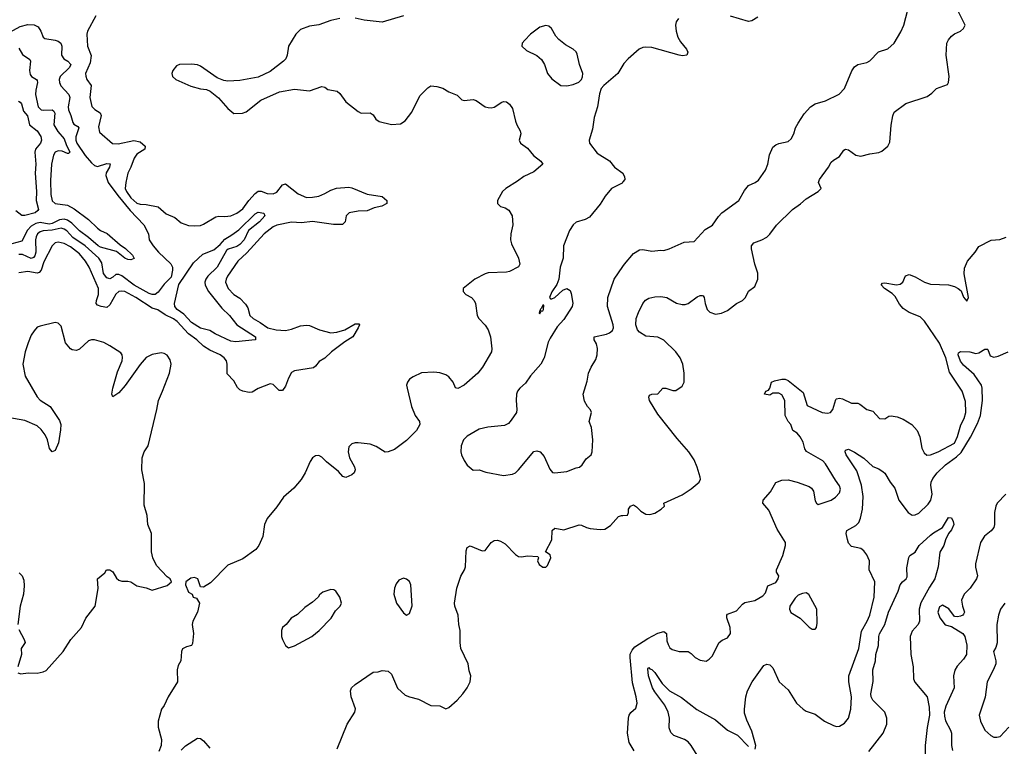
# Model space of a CAD drawing. Header units: inches. Extents: x 2001573 to 2220545, y 644482 to 846830.
# Tile 730 of 755: x 2146015 to 2152519, y 813544 to 818345. Entities that reach past the tile are written whole.
import ezdxf

# ---------------------------------------------------------------- set-up
doc = ezdxf.new("R2010")
doc.units = ezdxf.units.IN
doc.header["$MEASUREMENT"] = 0
doc.layers.add('C1841', color=7, linetype='Continuous')
doc.layers.add('C1851', color=7, linetype='Continuous')

msp = doc.modelspace()

# ---------------------------------------------------------------- linework, layer by layer
at = {"layer": 'C1841', "color": 5}
for points, elevation in [([(2146517.1, 818370), (2146462.4, 818270), (2146458.6, 818250), (2146463.8, 818170), (2146487.9, 818107.9), (2146480.1, 818059.9), (2146450.2, 817990), (2146451.1, 817971.1), (2146459.6, 817950), (2146487.9, 817910), (2146479, 817830), (2146492.1, 817772.1), (2146510.7, 817750.7), (2146547.2, 817730), (2146552.9, 817712.8), (2146536.2, 817636.2), (2146542.3, 817602.3), (2146628.1, 817528.1), (2146665.6, 817525.6), (2146770, 817546.4), (2146810, 817537.4), (2146843, 817510), (2146842, 817490), (2146790, 817455.6), (2146770.2, 817430), (2146749.1, 817370.9), (2146728.7, 817330), (2146715.4, 817270), (2146712.8, 817230), (2146719.8, 817210), (2146750, 817167.3), (2146790, 817132.2), (2146810, 817125.7), (2146850, 817124.2), (2146929.5, 817109.5), (2146982.1, 817062.1), (2147039.1, 817039.1), (2147082.4, 817002.4), (2147130, 816986.2), (2147170, 816982.2), (2147210, 816986.2), (2147230, 816994.2), (2147310, 817041.8), (2147330, 817047.6), (2147370, 817045.2), (2147409.2, 817049.2), (2147450, 817066.1), (2147490, 817095.1), (2147528.6, 817151.4), (2147570, 817197.1), (2147590, 817212.8), (2147610, 817211.9), (2147650, 817196.8), (2147690, 817193.4), (2147714.4, 817205.6), (2147750, 817253), (2147770, 817260.5), (2147855.3, 817195.3), (2147910, 817171.3), (2147950, 817171.9), (2147990, 817179.8), (2148030, 817196.3), (2148070, 817219.8), (2148107.1, 817232.9), (2148190, 817238), (2148210, 817234), (2148310, 817193), (2148410, 817176), (2148440.4, 817150), (2148440.5, 817130), (2148406.5, 817113.5), (2148357.5, 817102.5), (2148310, 817082.8), (2148250, 817080.3), (2148191.6, 817068.4), (2148170.5, 817050), (2148166, 817010), (2148147.1, 816992.9), (2148088.2, 816991.8), (2147950, 817012.5), (2147876.6, 817003.4), (2147810, 817006.6), (2147713.2, 816986.8), (2147690, 816977.3), (2147629.1, 816930), (2147514.7, 816805.3), (2147455.5, 816750), (2147387.3, 816650), (2147378.6, 816630), (2147375.2, 816610), (2147391.1, 816570), (2147430, 816530.2), (2147470, 816504.7), (2147506.2, 816466.2), (2147521.1, 816441.1), (2147535.5, 816390), (2147557.4, 816370), (2147604.2, 816344.3), (2147653.1, 816310), (2147710, 816295.4), (2147770, 816291.8), (2147810, 816300.4), (2147870, 816322.7), (2147910, 816326.4), (2147930, 816324.2), (2147995.7, 816295.7), (2148070, 816276.2), (2148110, 816281.3), (2148163.2, 816296.8), (2148230, 816334.6), (2148254.7, 816334.7), (2148259.1, 816330), (2148250.3, 816310), (2148214.9, 816250), (2148163.4, 816216.6), (2148074.4, 816150), (2148030, 816109.6), (2147993.1, 816086.9), (2147970, 816056), (2147955.6, 816044.4), (2147830, 816025.2), (2147810, 816013.2), (2147790, 815977.2), (2147770, 815922.7), (2147750, 815896), (2147730, 815894), (2147690, 815934), (2147670, 815939), (2147590, 815909.2), (2147550, 815883.7), (2147530, 815882.9), (2147490, 815891.5), (2147470, 815899.7), (2147454.5, 815914.5), (2147430, 815958.7), (2147384.7, 816004.7), (2147385.1, 816070), (2147381.1, 816090), (2147365.7, 816110), (2147339.1, 816130), (2147270, 816160.6), (2147230, 816188.1), (2147184.3, 816230), (2147129.9, 816270), (2147054.9, 816350), (2147030, 816368.6), (2146975.4, 816395.4), (2146927, 816427), (2146890, 816439.9), (2146783.2, 816510), (2146710, 816548.8), (2146690, 816552.1), (2146670, 816548.6), (2146650, 816531.9), (2146610, 816460.3), (2146590, 816442.9), (2146553.6, 816450), (2146530, 816459.8), (2146520.2, 816470), (2146521.7, 816490), (2146535.3, 816530), (2146535.8, 816570), (2146473.2, 816710), (2146449.9, 816750), (2146410, 816798.9), (2146350, 816843.9), (2146310, 816865.4), (2146270, 816875.4), (2146250, 816870.6), (2146230, 816851.9), (2146175.3, 816744.7), (2146157.3, 816690), (2146144.9, 816675.1), (2146130, 816670.9), (2146070, 816682.3), (2146010, 816671.6)], 380), ([(2148130, 818353.7), (2148070, 818338.9), (2147990, 818311.3), (2147930, 818302), (2147870, 818280.7), (2147838, 818250), (2147790.6, 818170), (2147781.6, 818110), (2147772.7, 818087.3), (2147757.1, 818070), (2147670, 818002.6), (2147590, 817965.1), (2147470, 817943.6), (2147390, 817939.6), (2147363.9, 817943.9), (2147320.4, 817960.4), (2147210, 818037.4), (2147190, 818046.3), (2147150, 818051.3), (2147070, 818049.4), (2147050, 818041.2), (2147027.7, 818010), (2147020.7, 817990), (2147024, 817970), (2147046, 817950), (2147146.1, 817906.1), (2147210, 817888.7), (2147250, 817883.1), (2147273.3, 817873.3), (2147328.7, 817828.7), (2147390, 817757.3), (2147430, 817724.7), (2147487.9, 817727.9), (2147510, 817736.4), (2147607.4, 817812.6), (2147731.1, 817868.9), (2147830, 817887), (2147930, 817874.3), (2148010, 817903.8), (2148030, 817899.1), (2148050, 817883.7), (2148112, 817872), (2148130, 817857.6), (2148170, 817803.1), (2148250, 817738.4), (2148270, 817728.5), (2148330, 817728.7), (2148350, 817717.1), (2148368.4, 817688.4), (2148390, 817672), (2148470, 817652), (2148530, 817657), (2148562.2, 817677.8), (2148606.3, 817733.7), (2148657.3, 817842.7), (2148710, 817895.5), (2148730, 817908), (2148770, 817903.8), (2148810, 817892.2), (2148850, 817868.4), (2148905.3, 817845.3), (2148935.2, 817815.2), (2148950.5, 817810.5), (2149010, 817818.3), (2149030, 817811.5), (2149090, 817770.3), (2149110, 817765.7), (2149130, 817763.1), (2149150, 817767.2), (2149199.1, 817800.9), (2149210, 817805.3), (2149230, 817801.7), (2149250, 817787.2), (2149270, 817758), (2149290, 817674), (2149298.5, 817650), (2149321.7, 817610), (2149326, 817590), (2149314.9, 817550), (2149324, 817530), (2149370, 817496.4), (2149408.4, 817448.4), (2149457.3, 817410), (2149470.7, 817390), (2149410, 817339.7), (2149344, 817310), (2149302.3, 817277.7), (2149225.5, 817230), (2149203.8, 817210), (2149170.7, 817150), (2149170.8, 817130), (2149190.5, 817110.5), (2149221.1, 817101.1), (2149246.1, 817086.1), (2149267.2, 817050), (2149273.1, 816990), (2149259.5, 816930), (2149256.5, 816890), (2149263.6, 816863.6), (2149310.2, 816770.2), (2149317.6, 816730), (2149310, 816713.2), (2149250, 816681.3), (2149230, 816676.3), (2149110, 816672.1), (2149090, 816666.3), (2149020.7, 816630), (2148943.8, 816570), (2148944.4, 816550), (2148962.4, 816530), (2148998.4, 816510), (2149017.6, 816490), (2149026.7, 816470), (2149036, 816390), (2149047.2, 816370), (2149090, 816326.7), (2149110, 816296.5), (2149124.8, 816250), (2149133.6, 816170), (2149130.8, 816150), (2149071.4, 816050), (2149040.8, 816010), (2148950, 815931.2), (2148910, 815908.2), (2148893.7, 815913.7), (2148878.7, 815950), (2148850, 815984.4), (2148830, 815998), (2148790, 816012.3), (2148750, 816016.9), (2148670, 816010.9), (2148614.3, 815985.7), (2148590.7, 815970), (2148576.3, 815950), (2148570.9, 815930.9), (2148574, 815910), (2148603.7, 815790), (2148627.8, 815730), (2148655.6, 815690), (2148658.2, 815670), (2148635.1, 815630), (2148570, 815565), (2148490, 815506.1), (2148450, 815489.9), (2148430, 815487.8), (2148370, 815525.4), (2148330, 815540.4), (2148250, 815548.4), (2148230, 815548.3), (2148210, 815542), (2148190, 815522.7), (2148184.4, 815490), (2148193.7, 815450), (2148226, 815390), (2148230.5, 815370), (2148223.8, 815350), (2148210, 815337.6), (2148170, 815319.6), (2148150, 815327), (2148120, 815360), (2148042.7, 815422.7), (2148010, 815455.1), (2147990, 815466), (2147970, 815463.6), (2147950, 815449.6), (2147933.3, 815426.7), (2147900.9, 815350), (2147873.7, 815306.3), (2147825.3, 815250), (2147757.6, 815190), (2147714.2, 815125.8), (2147650, 815049.4), (2147631.8, 815010), (2147621.7, 814930), (2147594, 814870), (2147575.4, 814844.6), (2147490, 814782.4), (2147390, 814740.5), (2147275.1, 814624.9), (2147230, 814596), (2147210, 814598), (2147192.3, 814650), (2147170, 814659.3), (2147145.8, 814654.2), (2147112, 814630), (2147111.3, 814610), (2147130, 814562), (2147154, 814550), (2147162, 814530), (2147182, 814522), (2147202.8, 814490), (2147190.3, 814429.7), (2147158, 814370), (2147153.4, 814350), (2147163.1, 814290), (2147157.5, 814222.5), (2147150.4, 814209.6), (2147117.5, 814202.5), (2147090, 814188), (2147084, 814170), (2147078.8, 814110), (2147062, 814078), (2147055.5, 814050), (2147057.4, 813970), (2146996.3, 813870), (2146970, 813814), (2146950.8, 813790), (2146930.8, 813710), (2146930.8, 813670), (2146951, 813590), (2146950.7, 813550), (2146933.4, 813510)], 420), ([(2148550, 818371.5), (2148409.6, 818329.6), (2148290, 818342.4), (2148230, 818355.1)], 420), ([(2145864.2, 818215.8), (2146019.3, 818300.7), (2146070, 818312.8), (2146110, 818311.6), (2146137.5, 818297.5), (2146154.7, 818270), (2146169.2, 818230), (2146181.3, 818221.3), (2146250.1, 818210.1), (2146270, 818202.7), (2146286.9, 818190), (2146293.1, 818170), (2146291, 818110), (2146305.8, 818085.8), (2146334, 818070), (2146352.6, 818050), (2146343.5, 818030), (2146283.5, 817970), (2146276.3, 817950), (2146277.2, 817930), (2146287.3, 817907.3), (2146339.3, 817850), (2146346, 817830), (2146335.4, 817770), (2146336.8, 817750), (2146352.6, 817712.6), (2146365.2, 817665.2), (2146373.7, 817653.7), (2146399.1, 817639.1), (2146406.3, 817630), (2146386.8, 817570), (2146385.6, 817550), (2146392.6, 817530), (2146447.8, 817447.8), (2146490, 817398.3), (2146510, 817382.1), (2146530, 817375.5), (2146590, 817395.3), (2146612.7, 817392.7), (2146609.2, 817370), (2146586.2, 817333.8), (2146583.4, 817316.6), (2146599.7, 817270), (2146662.4, 817182.4), (2146744.4, 817084.4), (2146834.2, 816990), (2146865.5, 816930), (2146870.5, 816890), (2146896.1, 816850), (2146931.1, 816810), (2147012.9, 816732.9), (2147024.1, 816710), (2147024.7, 816690), (2147016, 816644), (2146970, 816597.2), (2146930, 816544.7), (2146910, 816529.1), (2146890, 816528.3), (2146870, 816536.9), (2146771.1, 816590), (2146690, 816652), (2146670, 816662.6), (2146650, 816662.2), (2146630, 816642.9), (2146610, 816632), (2146590, 816639.3), (2146568.9, 816668.9), (2146557.5, 816737.5), (2146538.8, 816770), (2146446.9, 816850), (2146365.9, 816905.9), (2146325.7, 816950), (2146310, 816961.7), (2146290, 816967.5), (2146230, 816953.9), (2146170, 816949.5), (2146150, 816942.5), (2146133, 816930), (2146123.1, 816910), (2146119.6, 816890), (2146121.7, 816810), (2146114.3, 816785.7), (2146105.9, 816774.1), (2146090, 816767.4), (2146033.2, 816793.2), (2146010, 816793.9)], 360), ([(2146010, 818158), (2146034, 818114), (2146081.1, 818081.1), (2146086.7, 818070), (2146079.6, 818010), (2146084, 817984), (2146093, 817970), (2146125.5, 817950), (2146130, 817942.8), (2146132.7, 817930), (2146120.8, 817879.2), (2146120.1, 817850), (2146137.3, 817770), (2146157.1, 817750), (2146170, 817746.7), (2146229.4, 817749.4), (2146240.1, 817740.1), (2146247.3, 817727.3), (2146241.8, 817650), (2146267.2, 817607.2), (2146310, 817556.9), (2146321.3, 817521.3), (2146346.4, 817470), (2146338.6, 817461.4), (2146330, 817460.4), (2146295.6, 817475.6), (2146270, 817478.6), (2146250.6, 817469.4), (2146238.7, 817450), (2146225, 817390), (2146217.6, 817282.4), (2146220.7, 817190), (2146228.9, 817148.9), (2146249.7, 817129.7), (2146330, 817118.7), (2146375.8, 817095.8), (2146470, 817026), (2146530, 816967.8), (2146550, 816953.2), (2146593.4, 816933.4), (2146678, 816858), (2146713.8, 816833.8), (2146760.3, 816790), (2146772.1, 816767.9), (2146750, 816758.9), (2146730, 816760.4), (2146710, 816768.6), (2146653.6, 816813.6), (2146550, 816841.5), (2146532.5, 816850), (2146470, 816906.2), (2146410, 816949.9), (2146360.4, 817000.4), (2146330, 817021.3), (2146310, 817027.3), (2146277.5, 817022.5), (2146230, 816997.8), (2146210, 816994.2), (2146150, 817005.3), (2146121.2, 816998.8), (2146090, 816979.9), (2146065.9, 816954.1), (2146030, 816882), (2145930, 816854.4)], 340), ([(2150000, 818045.5), (2149966.7, 817990), (2149873.4, 817910), (2149856.3, 817890), (2149844.4, 817855.6), (2149832.4, 817770), (2149810, 817698), (2149799, 817621), (2149777.3, 817550), (2149778.8, 817530), (2149830, 817464), (2149910, 817413), (2149944.9, 817370), (2149999.1, 817330), (2150000, 817328.5)], 440), ([(2146007, 817807), (2146019.1, 817799.1), (2146027.3, 817790), (2146040.6, 817740.6), (2146066.3, 817710), (2146080.4, 817650), (2146131.4, 817611.4), (2146154.2, 817574.1), (2146159.9, 817550), (2146153.6, 817530), (2146119.9, 817490), (2146114.6, 817470), (2146122.1, 817390), (2146117.3, 817330), (2146125.7, 817210), (2146123.7, 817150), (2146139.4, 817090), (2146135.8, 817084.2), (2146116.5, 817070), (2146050, 817050.9), (2146030, 817051.1), (2145990, 817083)], 320), ([(2150000, 817273.8), (2149994, 817266), (2149924.4, 817230), (2149881.3, 817178.7), (2149850, 817126.6), (2149778.7, 817041.3), (2149750, 817024.2), (2149690, 817006.6), (2149670.4, 816989.7), (2149647.5, 816952.5), (2149606.7, 816850), (2149604.2, 816770), (2149585.5, 816710), (2149576, 816630), (2149563.7, 816596.3), (2149530, 816546), (2149514.8, 816510), (2149520.5, 816500.5), (2149530, 816500.5), (2149550, 816510.4), (2149601.8, 816558.2), (2149630, 816568.2), (2149650, 816554.8), (2149656.9, 816536.9), (2149667.7, 816472.3), (2149664, 816450), (2149610, 816364), (2149564.9, 816315.1), (2149518.3, 816241.7), (2149506.1, 816213.9), (2149479.5, 816110), (2149458, 816070), (2149389, 815991), (2149355.8, 815944.2), (2149318.8, 815910), (2149304, 815890), (2149297.3, 815870), (2149294, 815830), (2149299.1, 815770), (2149296.3, 815750), (2149262, 815698), (2149243, 815677), (2149216.7, 815663.3), (2149107.3, 815652.7), (2149050, 815638.7), (2148970, 815594), (2148946.7, 815570), (2148930.3, 815529.7), (2148929.3, 815490), (2148933.8, 815470), (2148950, 815432.7), (2148970, 815402.4), (2149010, 815368), (2149051.1, 815371.1), (2149094.4, 815354.4), (2149210, 815333), (2149270, 815343), (2149289.5, 815350.5), (2149310, 815370.7), (2149410, 815491), (2149430, 815496), (2149452, 815490), (2149479.3, 815459.3), (2149516.1, 815376.1), (2149534, 815354), (2149550.6, 815350.6), (2149630, 815360.4), (2149690, 815384), (2149711.9, 815388.1), (2149730, 815404.7), (2149756.6, 815443.4), (2149789.5, 815470.5), (2149797, 815490), (2149800.5, 815570), (2149791.1, 815651.1), (2149776, 815690), (2149792, 815750), (2149786.3, 815766.3), (2149765.2, 815790), (2149745.4, 815825.4), (2149737.6, 815870), (2149763.6, 815956.4), (2149772.4, 816010), (2149789.8, 816050), (2149819.6, 816100.4), (2149829.8, 816130), (2149832.2, 816172.3), (2149824, 816204), (2149808.5, 816230), (2149809.6, 816250), (2149890, 816268.2), (2149910, 816275.5), (2149930, 816290.6), (2149936.2, 816310), (2149934, 816330), (2149898.3, 816450), (2149899.6, 816510), (2149942.4, 816630), (2150000, 816713.3)], 440), ([(2146002, 814030), (2146023.5, 814023.5), (2146070.7, 814030.7), (2146130, 814027.7), (2146170, 814036), (2146190, 814046), (2146302.9, 814170), (2146354, 814250), (2146423.7, 814330), (2146452.3, 814390), (2146512.7, 814470), (2146532.5, 814587.5), (2146529.4, 814650.6), (2146578, 814690), (2146588, 814710), (2146610, 814711), (2146630, 814698), (2146654.4, 814654.4), (2146670, 814641), (2146690, 814636), (2146730, 814636.3), (2146749.3, 814630.7), (2146790, 814604), (2146850, 814590.8), (2146890, 814574.8), (2146990, 814606.8), (2147018, 814630), (2147008.7, 814650), (2146990, 814664), (2146918.3, 814738.3), (2146894.7, 814790), (2146886.3, 814830), (2146884.7, 814950), (2146862, 815010), (2146856.2, 815070), (2146837.7, 815137.7), (2146840.2, 815280.2), (2146820.9, 815370), (2146823.7, 815450), (2146838, 815490), (2146864.5, 815530), (2146922, 815770), (2146931.1, 815830), (2146958.7, 815890), (2147003.9, 816010), (2147015, 816070), (2147010, 816098), (2146990, 816127.8), (2146970, 816139.7), (2146950, 816143.5), (2146890, 816134), (2146850, 816114), (2146810, 816067.9), (2146712.3, 815927.7), (2146670, 815880.2), (2146630, 815852.3), (2146623.5, 815870), (2146630.7, 815910.7), (2146661.2, 816018.8), (2146692.2, 816090), (2146694.2, 816114.2), (2146691.1, 816131.1), (2146683.3, 816143.3), (2146611, 816191), (2146570, 816211.3), (2146510, 816230.8), (2146490, 816230.8), (2146470, 816224.2), (2146410, 816167.1), (2146390, 816158.8), (2146362.8, 816162.8), (2146349.9, 816169.9), (2146318.6, 816210), (2146290, 816319.3), (2146270, 816340.9), (2146250, 816344.5), (2146150, 816321.2), (2146130, 816312.7), (2146110, 816289.2), (2146090, 816261.2), (2146070.3, 816210), (2146051.8, 816150), (2146036.5, 816070), (2146051.6, 815990), (2146130, 815852.2), (2146150, 815831.8), (2146217.3, 815790), (2146277.7, 815697.7), (2146286.7, 815670), (2146284.7, 815635.3), (2146272.4, 815550), (2146250, 815499), (2146230, 815489.2), (2146220.1, 815500.1), (2146212.5, 815512.5), (2146199.5, 815570), (2146182.8, 815602.8), (2146157.8, 815637.8), (2146130, 815662.4), (2146050, 815697.4), (2145937.2, 815717.2)], 420), ([(2148111.6, 813528.4), (2148177.7, 813690), (2148229.8, 813770), (2148232.2, 813792.2), (2148205.6, 813870), (2148199.8, 813910), (2148206.8, 813930), (2148230, 813952.1), (2148350, 814033), (2148383.2, 814036.8), (2148410, 814046), (2148450, 814041), (2148470, 814021), (2148510, 813927.3), (2148562.3, 813882.3), (2148590, 813870.4), (2148650, 813855.5), (2148730, 813814), (2148790, 813811), (2148830, 813791), (2148850, 813800.7), (2148905.1, 813850), (2148942.9, 813890), (2148971.8, 813930), (2148991.6, 813970), (2148994, 814010), (2148983.5, 814043.5), (2148977.6, 814090), (2148929.7, 814190), (2148923.5, 814230), (2148924.7, 814310), (2148915.4, 814350), (2148912, 814410), (2148889.8, 814469.8), (2148887.1, 814490), (2148903.5, 814590), (2148930, 814667.3), (2148953.7, 814710), (2148959.1, 814730), (2148963.9, 814836.1), (2148970, 814858.8), (2148990, 814867.7), (2149070, 814834.8), (2149090, 814838.8), (2149130, 814890.8), (2149150, 814904.9), (2149170, 814906), (2149190, 814900.4), (2149222, 814882), (2149290, 814810.7), (2149310, 814798.8), (2149330, 814796), (2149370, 814802), (2149438, 814798), (2149441, 814790), (2149436.3, 814770), (2149445.3, 814745.3), (2149470, 814727.7), (2149490, 814726.8), (2149501.5, 814738.5), (2149522.7, 814790), (2149519, 814810), (2149488.7, 814830), (2149530.8, 814909.2), (2149531.6, 814970), (2149550, 814985.3), (2149610, 814974.3), (2149710, 815008.4), (2149726.2, 815006.2), (2149758, 814990), (2149783.4, 814983.4), (2149850, 814977.1), (2149880.2, 814979.8), (2149916.6, 815003.4), (2149970, 815062.4), (2149990, 815068.4), (2150000, 815069.1)], 420), ([(2146010.7, 814690.7), (2146030.6, 814670.6), (2146042.5, 814642.5), (2146045.2, 814605.2), (2146039.5, 814550), (2146017.6, 814470), (2146003.1, 814350)], 420), ([(2146010, 814316), (2146044.9, 814250), (2146050.6, 814230), (2146024.7, 814190), (2146027.3, 814150), (2146002.8, 814070)], 420), ([(2147081.7, 813518.3), (2147110, 813547.3), (2147190, 813598.8), (2147210, 813594.8), (2147230, 813581), (2147270, 813531.3)], 420)]:
    msp.add_lwpolyline(points, dxfattribs=dict(at, elevation=elevation))
for points, elevation in [([(2149490, 818305.6), (2149450, 818296.2), (2149390, 818249.4), (2149350.7, 818210), (2149334.8, 818190), (2149331.3, 818170), (2149362, 818142), (2149430, 818108.2), (2149461.4, 818081.4), (2149480.5, 818050), (2149501.6, 817990), (2149530, 817953.4), (2149590, 817910.5), (2149630, 817907.2), (2149670, 817916.4), (2149707.9, 817932.1), (2149726.6, 817950), (2149733.3, 817966.7), (2149735.6, 817990), (2149713, 818050), (2149697.8, 818117.8), (2149690, 818132.3), (2149670, 818149.4), (2149619.3, 818179.3), (2149575.2, 818215.2), (2149555.8, 818235.8), (2149527.7, 818287.7), (2149510, 818302)], 440), ([(2147442.4, 816217.6), (2147410, 816220.4), (2147306.3, 816270), (2147271.3, 816291.3), (2147210, 816307.5), (2147150, 816345.2), (2147098.5, 816398.5), (2147056.2, 816430), (2147040.5, 816450), (2147037.9, 816470), (2147065.3, 816594.7), (2147162.1, 816737.9), (2147225.3, 816794.8), (2147296.5, 816823.5), (2147339.6, 816860.5), (2147370, 816895.5), (2147417.4, 816922.6), (2147462.8, 816957.2), (2147570, 817062.6), (2147590, 817073.1), (2147627.7, 817067.7), (2147634.4, 817050), (2147599.6, 817010), (2147526.9, 816953.1), (2147498.1, 816890), (2147470, 816859.9), (2147450, 816845.8), (2147391.5, 816828.5), (2147380.5, 816819.5), (2147319.1, 816710), (2147257, 816650), (2147243.6, 816630), (2147237.5, 816610), (2147240.5, 816590), (2147262.7, 816550), (2147350, 816438.9), (2147400.7, 816390), (2147448.4, 816328.4), (2147572.4, 816250), (2147573.4, 816230), (2147570, 816229.1)], 360), ([(2149470, 816459), (2149462, 816438), (2149452, 816430), (2149458, 816422), (2149450, 816426), (2149446.8, 816406.8), (2149450, 816402), (2149460.2, 816419.8), (2149470, 816421), (2149474.5, 816430), (2149478, 816458)], 440), ([(2148550, 814656), (2148519.1, 814640.9), (2148502, 814618), (2148490.7, 814590), (2148485.5, 814550), (2148504.9, 814490), (2148550, 814426), (2148570, 814411), (2148590, 814421), (2148606.8, 814473.2), (2148598.4, 814610), (2148590, 814633.2), (2148570, 814649.3)], 440), ([(2148070, 814580.9), (2148018, 814562), (2147994.8, 814545.2), (2147986, 814530), (2147950, 814497.2), (2147898.8, 814461.2), (2147850, 814416), (2147808.5, 814391.5), (2147776, 814350), (2147750.7, 814329.3), (2147744, 814310), (2147745.5, 814270), (2147750.7, 814250), (2147771, 814210), (2147790, 814194.8), (2147830, 814207.7), (2147945.1, 814270), (2147993.3, 814310), (2148072.3, 814390), (2148101.2, 814438.8), (2148132.7, 814470), (2148141.2, 814490), (2148129.1, 814529.1), (2148104, 814570), (2148090, 814578)], 440)]:
    msp.add_lwpolyline(points, close=True, dxfattribs=dict(at, elevation=elevation))
at = {"layer": 'C1851', "color": 5}
for points, elevation in [([(2150000, 815069.1), (2150029, 815071), (2150037.2, 815090), (2150037.2, 815110), (2150049.2, 815130), (2150070, 815138.8), (2150090, 815126), (2150117, 815097), (2150150, 815078.4), (2150176.4, 815076.4), (2150210, 815084.2), (2150252.7, 815110), (2150275.1, 815130), (2150269.6, 815150.4), (2150390, 815206), (2150450, 815245.2), (2150502.2, 815290), (2150511.5, 815310), (2150510, 815322), (2150490, 815389.2), (2150470, 815437), (2150434.3, 815490), (2150357, 815577), (2150230, 815739.8), (2150175.8, 815830), (2150169.7, 815850.3), (2150175.5, 815864.5), (2150189.6, 815870.4), (2150230, 815874), (2150264, 815910), (2150282, 815910), (2150330, 815895.5), (2150350, 815894.8), (2150390, 815922.8), (2150404.5, 815950), (2150403, 816010), (2150394.5, 816070), (2150377.8, 816110), (2150348.6, 816150), (2150270, 816228.5), (2150230, 816247.6), (2150150, 816254), (2150110, 816279.7), (2150096.4, 816296.4), (2150085.3, 816330), (2150087.9, 816370), (2150101.4, 816410), (2150132.1, 816470), (2150148.6, 816491.4), (2150170, 816504.9), (2150210, 816514.4), (2150250, 816516.2), (2150289.3, 816509.3), (2150352.5, 816472.5), (2150390, 816463.1), (2150410, 816463.6), (2150430, 816470.3), (2150490, 816513.4), (2150510, 816522.4), (2150522, 816522), (2150530, 816520.7), (2150535.3, 816510), (2150542.3, 816470), (2150555.8, 816430), (2150572.8, 816412.8), (2150610, 816400.3), (2150650, 816407), (2150690, 816423.7), (2150750, 816470.3), (2150790, 816490.4), (2150809.8, 816510.2), (2150828.9, 816551.1), (2150870, 816582), (2150889.7, 816630), (2150889.7, 816670), (2150871, 816730), (2150849.8, 816830), (2150849.8, 816850.2), (2150864.5, 816870), (2150917.2, 816890), (2150950, 816908.2), (2150970, 816928), (2151012.9, 816987.1), (2151118.7, 817090), (2151172.1, 817127.9), (2151210, 817162.4), (2151289.5, 817210), (2151309.3, 817230), (2151291.6, 817270), (2151297.2, 817290), (2151356.4, 817370), (2151375.8, 817404.2), (2151390, 817418), (2151430, 817441.6), (2151457.8, 817482.2), (2151470, 817490.3), (2151490, 817485.8), (2151538.7, 817450), (2151570, 817443.2), (2151630, 817459.7), (2151690, 817467.7), (2151710, 817475.8), (2151749.6, 817510), (2151763.5, 817536.5), (2151771.9, 817648.1), (2151781.3, 817710), (2151790, 817733.4), (2151868.3, 817791.7), (2152010, 817837), (2152040.4, 817859.6), (2152070, 817890.5), (2152143.1, 817916.9), (2152149.3, 817930.7), (2152155.1, 817970), (2152134.2, 818110), (2152138.5, 818190), (2152149, 818211), (2152170, 818236.4), (2152190, 818252.7), (2152229, 818270), (2152250, 818286), (2152260.9, 818310), (2152203.2, 818423.2)], 420), ([(2150000, 816713.3), (2150010.9, 816729.1), (2150070, 816799.3), (2150110, 816824.4), (2150130, 816826.7), (2150190, 816816), (2150250, 816823), (2150270, 816819.1), (2150305.2, 816830), (2150404.2, 816875.8), (2150470, 816880.3), (2150541.8, 816958.2), (2150592, 816988), (2150630, 817045.5), (2150651.8, 817070), (2150764.5, 817150), (2150802.5, 817217.5), (2150829.7, 817250.3), (2150873.2, 817270), (2150894.6, 817285.4), (2150941.3, 817350), (2150955.8, 817390), (2150967.2, 817452.8), (2150990, 817502.8), (2151010, 817519.1), (2151030, 817527.7), (2151090, 817540.5), (2151110, 817557.3), (2151129.4, 817590), (2151139.5, 817630), (2151157.6, 817662.4), (2151197.4, 817722.6), (2151238, 817770), (2151269.8, 817790.2), (2151337.2, 817810), (2151427.8, 817852.2), (2151462.9, 817890), (2151512.4, 818007.6), (2151530, 818033), (2151551.2, 818048.8), (2151610, 818063.1), (2151630, 818072.7), (2151687.3, 818132.7), (2151750, 818152.2), (2151791.6, 818190), (2151835.8, 818264.2), (2151855.1, 818310), (2151880.5, 818410)], 440), ([(2150366.5, 818353.5), (2150351.7, 818330), (2150347.1, 818310), (2150351.3, 818270), (2150362.8, 818230), (2150379.7, 818199.7), (2150419.3, 818150), (2150427.3, 818130), (2150422, 818110), (2150393, 818107), (2150370, 818111.6), (2150190, 818161.3), (2150150, 818164.2), (2150130, 818160.5), (2150107.7, 818150), (2150033.1, 818086.9), (2150005.4, 818054.6), (2150000, 818045.5)], 440), ([(2150890, 818362.7), (2150850, 818337.2), (2150830, 818332.6), (2150710, 818368.2)], 440), ([(2150000, 817328.5), (2150010.5, 817310), (2150012.4, 817290), (2150000, 817273.8)], 440), ([(2150073.2, 813513.2), (2150041.3, 813570), (2150029.6, 813630), (2150035.6, 813730), (2150040.7, 813750), (2150051.5, 813768.5), (2150083.9, 813796.1), (2150093.3, 813830), (2150087.4, 813870), (2150062.8, 813962.8), (2150047.3, 814130), (2150047.9, 814152.1), (2150059.5, 814180.5), (2150078.8, 814201.2), (2150163, 814257), (2150230, 814291), (2150270, 814302.6), (2150286.4, 814290), (2150290, 814242), (2150297.7, 814217.7), (2150310, 814194.8), (2150323.9, 814183.9), (2150370, 814170.5), (2150430, 814170.4), (2150450, 814157.3), (2150476, 814130), (2150510, 814113.4), (2150550, 814107.7), (2150570, 814120.7), (2150590, 814140.7), (2150635.6, 814230), (2150655.3, 814244.7), (2150690, 814261), (2150709.9, 814290), (2150708.3, 814330), (2150686.2, 814393.8), (2150685.7, 814410), (2150690, 814417.1), (2150750, 814438.4), (2150790, 814483), (2150805.6, 814494.4), (2150870, 814506.7), (2150922.7, 814537.3), (2150942.2, 814557.7), (2150956.4, 814603.6), (2151010, 814626), (2151024, 814650), (2151028.7, 814670), (2151014.6, 814694.6), (2151013.2, 814710), (2151055.8, 814804.2), (2151074.2, 814870), (2151073.3, 814890), (2151018.4, 814978.4), (2150963.6, 815103.6), (2150922.9, 815150), (2150925.6, 815170), (2150973.6, 815226.4), (2151010, 815288), (2151050, 815302.9), (2151090, 815304.8), (2151150, 815290.1), (2151230, 815259.7), (2151244, 815250), (2151258.2, 815230), (2151270, 815166), (2151278, 815150), (2151290, 815142), (2151376, 815170), (2151404.5, 815190), (2151430, 815218.8), (2151436.9, 815243.1), (2151430, 815265.2), (2151402.5, 815302.5), (2151337.6, 815410), (2151319.1, 815430), (2151212.2, 815492.2), (2151200.6, 815510), (2151190, 815553.1), (2151170, 815588.1), (2151150, 815612.4), (2151122.4, 815630), (2151108, 815670), (2151090, 815691.1), (2151072, 815730), (2151068.4, 815828.4), (2151050, 815866), (2151030, 815878), (2150990, 815878), (2150970, 815865.2), (2150935.3, 815870), (2150944, 815890), (2150962, 815898), (2150969.4, 815910.6), (2150981.2, 815950), (2151000.4, 815959.6), (2151050, 815970.2), (2151070.2, 815970.2), (2151090, 815961.3), (2151190, 815881.6), (2151216, 815796), (2151314.8, 815750), (2151350, 815744.7), (2151371.5, 815750), (2151386.9, 815770), (2151405.4, 815834.6), (2151410, 815840.7), (2151430, 815845.5), (2151450, 815840.5), (2151510, 815810.4), (2151550, 815810.4), (2151564.9, 815804.9), (2151610, 815770.6), (2151650, 815758), (2151694, 815710), (2151730, 815707.7), (2151755.5, 815724.5), (2151772.1, 815727.9), (2151810, 815721.3), (2151850, 815706.7), (2151908, 815670), (2151943.1, 815630), (2151961.3, 815590), (2151973.8, 815513.8), (2151990, 815482.8), (2152007.4, 815467.4), (2152030, 815469.1), (2152080.9, 815490), (2152190, 815547.1), (2152210, 815590.5), (2152231.6, 815668.4), (2152253.4, 815710), (2152265.4, 815750), (2152262.3, 815822.3), (2152239.8, 815890), (2152156.7, 816016.7), (2152132.6, 816110), (2152090, 816208.4), (2151992.3, 816352.3), (2151962.1, 816382.1), (2151890, 816411.4), (2151850, 816436.7), (2151826.2, 816466.2), (2151796.8, 816516.8), (2151776.8, 816536.8), (2151727.4, 816570), (2151705.8, 816594.2), (2151714.8, 816605.2), (2151730, 816606.7), (2151806.7, 816593.3), (2151830, 816597), (2151847.3, 816610), (2151866.3, 816653.7), (2151890, 816660.5), (2151930, 816646.7), (2151991, 816611), (2152030, 816598), (2152150, 816592.7), (2152190, 816583.1), (2152214.8, 816570), (2152232.8, 816552.8), (2152250, 816512), (2152270, 816484.7), (2152281.2, 816510), (2152253.1, 816666.9), (2152256.1, 816703.9), (2152274.5, 816750), (2152326.6, 816810), (2152350, 816846.8), (2152431.2, 816888.8), (2152490, 816892), (2152530, 816908.4)], 380), ([(2150874, 813526), (2150878.4, 813550), (2150850, 813645.2), (2150817.9, 813717.9), (2150803.3, 813763.3), (2150801.5, 813790), (2150810.7, 813870), (2150823.1, 813910), (2150854, 813970), (2150930, 814079.1), (2150950, 814086.4), (2150970, 814081.6), (2150990, 814063), (2151030.4, 813970), (2151090, 813916.4), (2151144.9, 813830), (2151190.2, 813790.2), (2151210, 813776.4), (2151270, 813757.6), (2151330.2, 813710.2), (2151390, 813680.9), (2151410, 813675.2), (2151430, 813676.9), (2151462.2, 813697.8), (2151490, 813730.7), (2151504.1, 813790), (2151508.3, 813870), (2151492.5, 813970), (2151492.5, 814010), (2151557.7, 814190), (2151574.8, 814305.2), (2151613.3, 814370), (2151630.6, 814410), (2151659.4, 814530), (2151664.1, 814630), (2151627, 814710), (2151628.5, 814770), (2151609.7, 814810), (2151590, 814835.6), (2151570, 814851.5), (2151510, 814864), (2151490, 814886), (2151482.2, 814910), (2151474.7, 814950), (2151478.4, 814970), (2151537.6, 815002.4), (2151556.6, 815023.4), (2151569.2, 815050.8), (2151581.4, 815110), (2151585.2, 815194.8), (2151575.6, 815270), (2151545.2, 815365.2), (2151474.5, 815470), (2151466.8, 815490), (2151470, 815500.7), (2151490, 815507.4), (2151530, 815488.1), (2151590, 815447.5), (2151650, 815393.6), (2151690, 815378.5), (2151718.7, 815358.7), (2151730, 815348.8), (2151765, 815290), (2151795.8, 815250), (2151822.8, 815170), (2151883.1, 815090), (2151910, 815071.5), (2151930, 815073.2), (2151954.5, 815085.5), (2152016.3, 815143.7), (2152033.3, 815170), (2152041.5, 815210), (2152032.2, 815270), (2152034.5, 815290), (2152046, 815314), (2152074.1, 815350), (2152130, 815404.2), (2152203.1, 815456.9), (2152233.5, 815486.5), (2152294.3, 815585.7), (2152342.2, 815677.8), (2152361.7, 815730), (2152374.9, 815830), (2152372.9, 815910), (2152368.7, 815930), (2152320.4, 816000.3), (2152250, 816063.2), (2152230, 816088.7), (2152214, 816130), (2152216, 816144), (2152230, 816152.2), (2152290, 816150.4), (2152330, 816140.5), (2152350, 816143), (2152390, 816167.7), (2152407.1, 816167.1), (2152410, 816166), (2152425.3, 816125.2), (2152450, 816114.4), (2152478.2, 816121.8), (2152544.5, 816150)], 360), ([(2152528.5, 815210), (2152472, 815150), (2152461.7, 815130), (2152454.3, 815090), (2152454, 815010), (2152448.4, 814990), (2152432.4, 814967.6), (2152387.6, 814932.4), (2152362, 814890), (2152328.9, 814750), (2152328.9, 814728.9), (2152341.3, 814670), (2152335.8, 814650), (2152292.4, 814590), (2152252.7, 814550), (2152235.8, 814510), (2152241.7, 814470), (2152255.3, 814430), (2152250, 814417.2), (2152244.9, 814410), (2152230, 814403.9), (2152210, 814399.1), (2152190, 814401.6), (2152152.2, 814452.2), (2152110, 814476), (2152090, 814466.6), (2152080.3, 814430), (2152092.3, 814392.3), (2152127.7, 814347.7), (2152170, 814334.9), (2152244.6, 814290), (2152257.6, 814270), (2152271.5, 814211.5), (2152269, 814150), (2152250, 814119.7), (2152207.3, 814072.7), (2152192.1, 814047.9), (2152182.4, 814010), (2152187.3, 813930), (2152131.8, 813810), (2152121.5, 813770), (2152122.5, 813742.5), (2152130, 813712.7), (2152163.2, 813650), (2152169.2, 813630), (2152169.2, 813550), (2152177.2, 813517.2)], 360), ([(2151624.6, 813510), (2151718, 813630), (2151742.2, 813690), (2151742.7, 813730), (2151729.2, 813770), (2151649.8, 813850), (2151639.4, 813870), (2151636.5, 813890), (2151651.4, 813971.4), (2151649.2, 814050), (2151666.9, 814110), (2151670.6, 814150), (2151688, 814210), (2151689, 814270), (2151693.2, 814286.8), (2151730.2, 814349.8), (2151754.4, 814430), (2151817.7, 814570), (2151829.9, 814610.1), (2151845.1, 814630), (2151869.8, 814650), (2151876.1, 814663.9), (2151875.5, 814724.4), (2151888, 814792), (2151895.4, 814804.6), (2151930, 814826.3), (2151957.2, 814870), (2152030, 814938.5), (2152050, 814955), (2152110.9, 814989.1), (2152150, 815055.5), (2152170, 815053), (2152181.7, 815030), (2152184.2, 815010), (2152170, 814974), (2152150.8, 814950), (2152130.7, 814909.3), (2152118.8, 814870), (2152092.8, 814827.2), (2152080.7, 814730), (2152060.5, 814650), (2152024.5, 814595.5), (2151967.9, 814492.1), (2151956.8, 814450), (2151957.8, 814370), (2151949.1, 814350), (2151910, 814304), (2151896.8, 814270), (2151900.5, 814150), (2151917.5, 814070), (2151917.7, 813990), (2151928, 813968), (2152009.2, 813870), (2152023, 813803), (2152023.6, 813750), (2152008.5, 813668.5), (2151995.1, 813550), (2151996.6, 813490)], 340), ([(2152521.3, 814490), (2152493.1, 814450), (2152480.3, 814410), (2152470.2, 814350), (2152471.2, 814228.8), (2152462.5, 814197.5), (2152446.4, 814170), (2152461.5, 814110), (2152461.5, 814090), (2152448.2, 814051.8), (2152406, 813970), (2152391.3, 813868.7), (2152352.7, 813750), (2152360.3, 813710), (2152390.4, 813650), (2152430, 813615.2), (2152450, 813605.6), (2152470, 813604.3), (2152490.5, 813609.5), (2152549.4, 813670.6)], 380), ([(2150512.1, 813450), (2150450.5, 813550), (2150430, 813572.7), (2150406.6, 813590), (2150336.2, 813616.2), (2150315, 813635), (2150305.5, 813665.5), (2150307.2, 813730), (2150298.9, 813770), (2150276, 813816), (2150210, 813903.1), (2150195.8, 813930), (2150168.3, 814010), (2150164.1, 814055.9), (2150170, 814064.9), (2150176.9, 814056.9), (2150190, 814052.6), (2150210, 814031.3), (2150259, 813959), (2150306.9, 813910), (2150386.3, 813866.3), (2150488.1, 813788.1), (2150610, 813719.1), (2150690.4, 813650), (2150757.3, 813617.3), (2150830, 813543.8)], 360)]:
    msp.add_lwpolyline(points, dxfattribs=dict(at, elevation=elevation))
at = {"layer": 'C1851', "color": 5, "elevation": 380}
msp.add_lwpolyline([(2151210, 814558), (2151185.5, 814554.5), (2151158, 814542), (2151136.5, 814523.5), (2151102, 814470), (2151099.1, 814450), (2151108.9, 814428.9), (2151170.3, 814390.3), (2151230, 814330.7), (2151250, 814318.8), (2151270, 814318), (2151277.2, 814330), (2151282, 814358), (2151280.9, 814450), (2151227.3, 814547.3)], close=True, dxfattribs=at)

doc.saveas('drawing.dxf')
